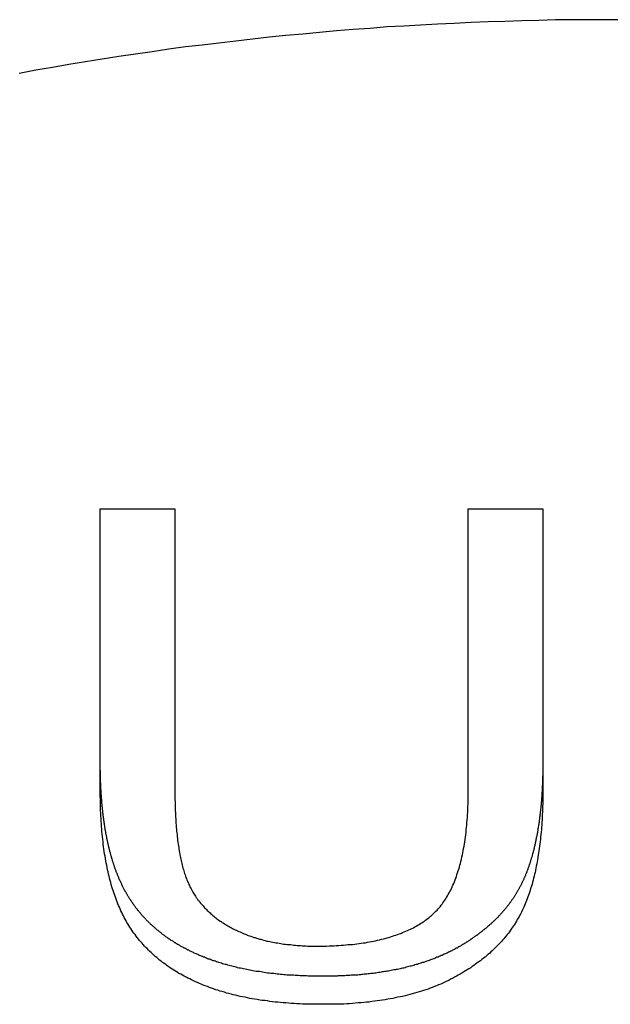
# Model space of a CAD drawing. Extents: x 1107 to 4046, y 937 to 3355.
# Tile 442 of 656: x 2171.39 to 2173.49, y 2669.99 to 2673.49. Entities that reach past the tile are written whole.
import ezdxf

# ---------------------------------------------------------------- set-up
doc = ezdxf.new("R2010")
doc.units = 0
doc.layers.add('KF_VIDA_L___C_REAR', color=7, linetype='CONTINUOUS')

# ---------------------------------------------------------------- blocks, each defined once
blk = doc.blocks.new('KF_VIDA_L___C_REAR')
at = {"layer": 'KF_VIDA_L___C_REAR'}
for p, q in [((-15.29878, 982.5357), (-15.033536, 982.5357)), ((-15.29878, 981.535019), (-15.29878, 982.5357)), ((-15.033536, 982.5357), (-15.033536, 981.536339)), ((-13.990853, 981.536339), (-13.990853, 982.5357)), ((-13.990853, 982.5357), (-13.72561, 982.5357)), ((-13.72561, 982.5357), (-13.72561, 981.535019))]:
    blk.add_line(p, q, dxfattribs=at)
for points in [[(-13.4399, 984.275, 0), (-13.5, 984.275, 0), (-13.5601, 984.275, 0), (-13.6201, 984.274, 0), (-13.6802, 984.274, 0), (-13.7402, 984.272, 0), (-13.8003, 984.271, 0), (-13.8603, 984.269, 0), (-13.9203, 984.267, 0), (-13.9803, 984.265, 0), (-14.0403, 984.262, 0), (-14.1003, 984.259, 0), (-14.1602, 984.256, 0), (-14.2201, 984.252, 0), (-14.28, 984.249, 0), (-14.3399, 984.244, 0), (-14.3997, 984.24, 0), (-14.4595, 984.235, 0), (-14.5193, 984.23, 0), (-14.579, 984.224, 0), (-14.6387, 984.219, 0), (-14.6984, 984.213, 0), (-14.758, 984.206, 0), (-14.8175, 984.199, 0), (-14.877, 984.192, 0), (-14.9365, 984.185, 0), (-14.9959, 984.178, 0), (-15.0553, 984.17, 0), (-15.1146, 984.161, 0), (-15.1738, 984.153, 0), (-15.233, 984.144, 0), (-15.2921, 984.135, 0), (-15.3512, 984.125, 0), (-15.4102, 984.116, 0), (-15.4691, 984.105, 0), (-15.5279, 984.095, 0), (-15.5867, 984.084, 0)], [(-14.5076, 980.875, 0), (-14.5134, 980.875, 0), (-14.5192, 980.875, 0), (-14.5249, 980.875, 0), (-14.5307, 980.875, 0), (-14.5365, 980.875, 0), (-14.5423, 980.875, 0), (-14.5481, 980.875, 0), (-14.5539, 980.875, 0), (-14.5597, 980.875, 0), (-14.5655, 980.876, 0), (-14.5713, 980.876, 0), (-14.5771, 980.876, 0), (-14.5829, 980.876, 0), (-14.5887, 980.876, 0), (-14.5945, 980.877, 0), (-14.6003, 980.877, 0), (-14.6062, 980.877, 0), (-14.612, 980.878, 0), (-14.6178, 980.878, 0), (-14.6236, 980.878, 0), (-14.6294, 980.879, 0), (-14.6352, 980.879, 0), (-14.641, 980.88, 0), (-14.6468, 980.88, 0), (-14.6526, 980.881, 0), (-14.6584, 980.881, 0), (-14.6642, 980.882, 0), (-14.6699, 980.882, 0), (-14.6757, 980.883, 0), (-14.6815, 980.884, 0), (-14.6873, 980.884, 0), (-14.693, 980.885, 0), (-14.6988, 980.886, 0), (-14.7045, 980.886, 0), (-14.7103, 980.887, 0), (-14.716, 980.888, 0), (-14.7217, 980.889, 0), (-14.7274, 980.89, 0), (-14.7331, 980.891, 0), (-14.7388, 980.891, 0), (-14.7445, 980.892, 0), (-14.7502, 980.893, 0), (-14.7559, 980.894, 0), (-14.7615, 980.895, 0), (-14.7672, 980.896, 0), (-14.7728, 980.897, 0), (-14.7784, 980.899, 0), (-14.7839, 980.9, 0), (-14.7894, 980.901, 0), (-14.7948, 980.902, 0), (-14.8002, 980.903, 0), (-14.8054, 980.904, 0), (-14.8106, 980.905, 0), (-14.8158, 980.907, 0), (-14.8209, 980.908, 0), (-14.8259, 980.909, 0), (-14.8308, 980.91, 0), (-14.8357, 980.912, 0), (-14.8406, 980.913, 0), (-14.8453, 980.914, 0), (-14.85, 980.916, 0), (-14.8547, 980.917, 0), (-14.8593, 980.918, 0), (-14.8638, 980.919, 0), (-14.8682, 980.921, 0), (-14.8727, 980.922, 0), (-14.877, 980.924, 0), (-14.8813, 980.925, 0), (-14.8855, 980.926, 0), (-14.8897, 980.928, 0), (-14.8938, 980.929, 0), (-14.8979, 980.93, 0), (-14.9019, 980.932, 0), (-14.9058, 980.933, 0), (-14.9097, 980.935, 0), (-14.9135, 980.936, 0), (-14.9173, 980.937, 0), (-14.921, 980.939, 0), (-14.9247, 980.94, 0), (-14.9283, 980.942, 0), (-14.9318, 980.943, 0), (-14.9354, 980.945, 0), (-14.9388, 980.946, 0), (-14.9422, 980.947, 0), (-14.9455, 980.949, 0), (-14.9488, 980.95, 0), (-14.9521, 980.952, 0), (-14.9553, 980.953, 0), (-14.9584, 980.954, 0), (-14.9615, 980.956, 0), (-14.9646, 980.957, 0), (-14.9675, 980.959, 0), (-14.9705, 980.96, 0), (-14.9734, 980.961, 0), (-14.9762, 980.963, 0), (-14.979, 980.964, 0), (-14.9818, 980.965, 0), (-14.9845, 980.967, 0), (-14.9872, 980.968, 0), (-14.9898, 980.97, 0), (-14.9925, 980.971, 0), (-14.9952, 980.972, 0), (-14.9978, 980.974, 0), (-15.0004, 980.975, 0), (-15.0031, 980.977, 0), (-15.0057, 980.978, 0), (-15.0083, 980.979, 0), (-15.0109, 980.981, 0), (-15.0135, 980.982, 0), (-15.0161, 980.984, 0), (-15.0186, 980.985, 0), (-15.0212, 980.987, 0), (-15.0237, 980.988, 0), (-15.0263, 980.99, 0), (-15.0288, 980.991, 0), (-15.0313, 980.993, 0), (-15.0338, 980.994, 0), (-15.0363, 980.996, 0), (-15.0388, 980.998, 0), (-15.0413, 980.999, 0), (-15.0437, 981.001, 0), (-15.0462, 981.002, 0), (-15.0486, 981.004, 0), (-15.0511, 981.006, 0), (-15.0535, 981.007, 0), (-15.0559, 981.009, 0), (-15.0583, 981.01, 0), (-15.0607, 981.012, 0), (-15.0631, 981.014, 0), (-15.0654, 981.015, 0), (-15.0678, 981.017, 0), (-15.0701, 981.019, 0), (-15.0724, 981.021, 0), (-15.0748, 981.022, 0), (-15.0771, 981.024, 0), (-15.0794, 981.026, 0), (-15.0817, 981.028, 0), (-15.0839, 981.029, 0), (-15.0862, 981.031, 0), (-15.0885, 981.033, 0), (-15.0907, 981.035, 0), (-15.0929, 981.037, 0), (-15.0952, 981.038, 0), (-15.0974, 981.04, 0), (-15.0996, 981.042, 0), (-15.1018, 981.044, 0), (-15.1039, 981.046, 0), (-15.1061, 981.048, 0), (-15.1082, 981.05, 0), (-15.1104, 981.052, 0), (-15.1125, 981.054, 0), (-15.1146, 981.055, 0), (-15.1167, 981.057, 0), (-15.1188, 981.059, 0), (-15.1209, 981.061, 0), (-15.123, 981.063, 0), (-15.125, 981.065, 0), (-15.1271, 981.067, 0), (-15.1291, 981.069, 0), (-15.1311, 981.071, 0), (-15.1331, 981.073, 0), (-15.1351, 981.075, 0), (-15.1371, 981.078, 0), (-15.1391, 981.08, 0), (-15.1411, 981.082, 0), (-15.143, 981.084, 0), (-15.1449, 981.086, 0), (-15.1469, 981.088, 0), (-15.1488, 981.09, 0), (-15.1506, 981.092, 0), (-15.1525, 981.094, 0), (-15.1544, 981.097, 0), (-15.1562, 981.099, 0), (-15.158, 981.101, 0), (-15.1598, 981.103, 0), (-15.1615, 981.105, 0), (-15.1633, 981.107, 0), (-15.165, 981.109, 0), (-15.1668, 981.112, 0), (-15.1685, 981.114, 0), (-15.1702, 981.116, 0), (-15.1718, 981.118, 0), (-15.1735, 981.12, 0), (-15.1751, 981.123, 0), (-15.1767, 981.125, 0), (-15.1783, 981.127, 0), (-15.1799, 981.129, 0), (-15.1815, 981.131, 0), (-15.183, 981.134, 0), (-15.1846, 981.136, 0), (-15.1861, 981.138, 0), (-15.1876, 981.14, 0), (-15.1891, 981.142, 0), (-15.1906, 981.145, 0), (-15.192, 981.147, 0), (-15.1935, 981.149, 0), (-15.1949, 981.151, 0), (-15.1963, 981.154, 0), (-15.1977, 981.156, 0), (-15.1991, 981.158, 0), (-15.2005, 981.16, 0), (-15.2018, 981.163, 0), (-15.2032, 981.165, 0), (-15.2045, 981.167, 0), (-15.2058, 981.17, 0), (-15.2071, 981.172, 0), (-15.2084, 981.174, 0), (-15.2096, 981.176, 0), (-15.2109, 981.179, 0), (-15.2121, 981.181, 0), (-15.2134, 981.183, 0), (-15.2146, 981.186, 0), (-15.2158, 981.188, 0), (-15.217, 981.19, 0), (-15.2182, 981.193, 0), (-15.2193, 981.195, 0), (-15.2205, 981.197, 0), (-15.2216, 981.199, 0), (-15.2227, 981.202, 0), (-15.2238, 981.204, 0), (-15.2249, 981.206, 0), (-15.226, 981.209, 0), (-15.2271, 981.211, 0), (-15.2282, 981.213, 0), (-15.2292, 981.216, 0), (-15.2302, 981.218, 0), (-15.2313, 981.221, 0), (-15.2323, 981.223, 0), (-15.2333, 981.225, 0), (-15.2343, 981.228, 0), (-15.2353, 981.23, 0), (-15.2362, 981.232, 0), (-15.2372, 981.235, 0), (-15.2381, 981.237, 0), (-15.2391, 981.239, 0), (-15.24, 981.242, 0), (-15.2409, 981.244, 0), (-15.2418, 981.247, 0), (-15.2427, 981.249, 0), (-15.2436, 981.251, 0), (-15.2445, 981.254, 0), (-15.2454, 981.256, 0), (-15.2462, 981.259, 0), (-15.2471, 981.261, 0), (-15.2479, 981.263, 0), (-15.2487, 981.266, 0), (-15.2495, 981.268, 0), (-15.2503, 981.271, 0), (-15.2511, 981.273, 0), (-15.2519, 981.275, 0), (-15.2527, 981.278, 0), (-15.2535, 981.28, 0), (-15.2543, 981.283, 0), (-15.255, 981.285, 0), (-15.2558, 981.288, 0), (-15.2565, 981.29, 0), (-15.2573, 981.293, 0), (-15.258, 981.295, 0), (-15.2587, 981.298, 0), (-15.2594, 981.3, 0), (-15.2601, 981.303, 0), (-15.2608, 981.305, 0), (-15.2615, 981.308, 0), (-15.2622, 981.31, 0), (-15.2629, 981.313, 0), (-15.2636, 981.315, 0), (-15.2642, 981.318, 0), (-15.2649, 981.32, 0), (-15.2655, 981.323, 0), (-15.2662, 981.325, 0), (-15.2668, 981.328, 0), (-15.2674, 981.33, 0), (-15.2681, 981.333, 0), (-15.2687, 981.335, 0), (-15.2693, 981.338, 0), (-15.2699, 981.341, 0), (-15.2705, 981.343, 0), (-15.2711, 981.346, 0), (-15.2716, 981.348, 0), (-15.2722, 981.351, 0), (-15.2728, 981.354, 0), (-15.2733, 981.356, 0), (-15.2739, 981.359, 0), (-15.2744, 981.361, 0), (-15.275, 981.364, 0), (-15.2755, 981.367, 0), (-15.276, 981.369, 0), (-15.2765, 981.372, 0), (-15.277, 981.375, 0), (-15.2775, 981.377, 0), (-15.278, 981.38, 0), (-15.2785, 981.382, 0), (-15.279, 981.385, 0), (-15.2795, 981.388, 0), (-15.2799, 981.39, 0), (-15.2804, 981.393, 0), (-15.2809, 981.396, 0), (-15.2813, 981.398, 0), (-15.2817, 981.401, 0), (-15.2822, 981.404, 0), (-15.2826, 981.407, 0), (-15.283, 981.409, 0), (-15.2835, 981.412, 0), (-15.2839, 981.415, 0), (-15.2843, 981.417, 0), (-15.2847, 981.42, 0), (-15.2851, 981.423, 0), (-15.2854, 981.425, 0), (-15.2858, 981.428, 0), (-15.2862, 981.431, 0), (-15.2866, 981.434, 0), (-15.2869, 981.436, 0), (-15.2873, 981.439, 0), (-15.2876, 981.442, 0), (-15.288, 981.444, 0), (-15.2883, 981.447, 0), (-15.2886, 981.45, 0), (-15.289, 981.453, 0), (-15.2893, 981.455, 0), (-15.2896, 981.458, 0), (-15.2899, 981.461, 0), (-15.2902, 981.464, 0), (-15.2905, 981.466, 0), (-15.2908, 981.469, 0), (-15.2911, 981.472, 0), (-15.2914, 981.475, 0), (-15.2916, 981.478, 0), (-15.2919, 981.48, 0), (-15.2922, 981.483, 0), (-15.2924, 981.486, 0), (-15.2927, 981.489, 0), (-15.2929, 981.491, 0), (-15.2932, 981.494, 0), (-15.2934, 981.497, 0), (-15.2936, 981.5, 0), (-15.2938, 981.503, 0), (-15.2941, 981.505, 0), (-15.2943, 981.508, 0), (-15.2945, 981.511, 0), (-15.2947, 981.514, 0), (-15.2949, 981.516, 0), (-15.2951, 981.519, 0), (-15.2953, 981.522, 0), (-15.2954, 981.525, 0), (-15.2956, 981.528, 0), (-15.2958, 981.531, 0), (-15.2959, 981.533, 0), (-15.2961, 981.536, 0), (-15.2963, 981.539, 0), (-15.2964, 981.542, 0), (-15.2966, 981.545, 0), (-15.2967, 981.547, 0), (-15.2968, 981.55, 0), (-15.297, 981.553, 0), (-15.2971, 981.556, 0), (-15.2972, 981.559, 0), (-15.2973, 981.561, 0), (-15.2974, 981.564, 0), (-15.2976, 981.567, 0), (-15.2977, 981.57, 0), (-15.2978, 981.573, 0), (-15.2978, 981.576, 0), (-15.2979, 981.578, 0), (-15.298, 981.581, 0), (-15.2981, 981.584, 0), (-15.2982, 981.587, 0), (-15.2982, 981.59, 0), (-15.2983, 981.593, 0), (-15.2984, 981.595, 0), (-15.2984, 981.598, 0), (-15.2985, 981.601, 0), (-15.2985, 981.604, 0), (-15.2986, 981.607, 0), (-15.2986, 981.61, 0), (-15.2986, 981.612, 0), (-15.2987, 981.615, 0), (-15.2987, 981.618, 0), (-15.2987, 981.621, 0), (-15.2987, 981.624, 0), (-15.2988, 981.627, 0), (-15.2988, 981.629, 0), (-15.2988, 981.632, 0), (-15.2988, 981.635, 0)], [(-13.7256, 981.635, 0), (-13.7256, 981.632, 0), (-13.7256, 981.628, 0), (-13.7256, 981.625, 0), (-13.7257, 981.622, 0), (-13.7257, 981.618, 0), (-13.7257, 981.615, 0), (-13.7257, 981.612, 0), (-13.7258, 981.608, 0), (-13.7258, 981.605, 0), (-13.7259, 981.602, 0), (-13.726, 981.598, 0), (-13.726, 981.595, 0), (-13.7261, 981.591, 0), (-13.7262, 981.588, 0), (-13.7263, 981.585, 0), (-13.7264, 981.581, 0), (-13.7265, 981.578, 0), (-13.7266, 981.574, 0), (-13.7267, 981.571, 0), (-13.7268, 981.568, 0), (-13.7269, 981.564, 0), (-13.7271, 981.561, 0), (-13.7272, 981.558, 0), (-13.7273, 981.554, 0), (-13.7275, 981.551, 0), (-13.7277, 981.547, 0), (-13.7278, 981.544, 0), (-13.728, 981.541, 0), (-13.7282, 981.537, 0), (-13.7284, 981.534, 0), (-13.7286, 981.53, 0), (-13.7288, 981.527, 0), (-13.729, 981.524, 0), (-13.7292, 981.52, 0), (-13.7295, 981.517, 0), (-13.7297, 981.513, 0), (-13.7299, 981.51, 0), (-13.7302, 981.507, 0), (-13.7304, 981.503, 0), (-13.7307, 981.5, 0), (-13.731, 981.496, 0), (-13.7313, 981.493, 0), (-13.7316, 981.49, 0), (-13.7319, 981.486, 0), (-13.7322, 981.483, 0), (-13.7325, 981.479, 0), (-13.7328, 981.476, 0), (-13.7332, 981.473, 0), (-13.7335, 981.469, 0), (-13.7339, 981.466, 0), (-13.7342, 981.462, 0), (-13.7346, 981.459, 0), (-13.735, 981.456, 0), (-13.7354, 981.452, 0), (-13.7358, 981.449, 0), (-13.7362, 981.446, 0), (-13.7366, 981.442, 0), (-13.737, 981.439, 0), (-13.7375, 981.435, 0), (-13.7379, 981.432, 0), (-13.7384, 981.429, 0), (-13.7388, 981.425, 0), (-13.7393, 981.422, 0), (-13.7398, 981.419, 0), (-13.7403, 981.415, 0), (-13.7408, 981.412, 0), (-13.7413, 981.409, 0), (-13.7418, 981.405, 0), (-13.7423, 981.402, 0), (-13.7429, 981.399, 0), (-13.7434, 981.396, 0), (-13.744, 981.392, 0), (-13.7446, 981.389, 0), (-13.7451, 981.386, 0), (-13.7457, 981.382, 0), (-13.7463, 981.379, 0), (-13.7469, 981.376, 0), (-13.7475, 981.373, 0), (-13.7481, 981.37, 0), (-13.7488, 981.367, 0), (-13.7494, 981.363, 0), (-13.75, 981.36, 0), (-13.7507, 981.357, 0), (-13.7513, 981.354, 0), (-13.752, 981.351, 0), (-13.7526, 981.348, 0), (-13.7533, 981.345, 0), (-13.754, 981.342, 0), (-13.7547, 981.339, 0), (-13.7554, 981.336, 0), (-13.7561, 981.333, 0), (-13.7568, 981.33, 0), (-13.7575, 981.327, 0), (-13.7582, 981.324, 0), (-13.7589, 981.321, 0), (-13.7597, 981.319, 0), (-13.7604, 981.316, 0), (-13.7611, 981.313, 0), (-13.7619, 981.31, 0), (-13.7627, 981.307, 0), (-13.7634, 981.305, 0), (-13.7642, 981.302, 0), (-13.765, 981.299, 0), (-13.7658, 981.296, 0), (-13.7666, 981.294, 0), (-13.7674, 981.291, 0), (-13.7682, 981.288, 0), (-13.769, 981.286, 0), (-13.7698, 981.283, 0), (-13.7707, 981.28, 0), (-13.7715, 981.278, 0), (-13.7724, 981.275, 0), (-13.7732, 981.273, 0), (-13.7741, 981.27, 0), (-13.7749, 981.267, 0), (-13.7758, 981.265, 0), (-13.7767, 981.262, 0), (-13.7776, 981.26, 0), (-13.7785, 981.257, 0), (-13.7794, 981.255, 0), (-13.7803, 981.252, 0), (-13.7812, 981.25, 0), (-13.7821, 981.248, 0), (-13.7831, 981.245, 0), (-13.784, 981.243, 0), (-13.785, 981.24, 0), (-13.7859, 981.238, 0), (-13.7869, 981.236, 0), (-13.7878, 981.233, 0), (-13.7888, 981.231, 0), (-13.7898, 981.229, 0), (-13.7908, 981.226, 0), (-13.7918, 981.224, 0), (-13.7928, 981.222, 0), (-13.7938, 981.22, 0), (-13.7948, 981.217, 0), (-13.7958, 981.215, 0), (-13.7968, 981.213, 0), (-13.7979, 981.211, 0), (-13.7989, 981.209, 0), (-13.7999, 981.206, 0), (-13.801, 981.204, 0), (-13.8021, 981.202, 0), (-13.8031, 981.2, 0), (-13.8042, 981.198, 0), (-13.8053, 981.196, 0), (-13.8064, 981.194, 0), (-13.8075, 981.192, 0), (-13.8086, 981.19, 0), (-13.8097, 981.188, 0), (-13.8108, 981.185, 0), (-13.8119, 981.183, 0), (-13.8131, 981.181, 0), (-13.8143, 981.179, 0), (-13.8154, 981.177, 0), (-13.8166, 981.175, 0), (-13.8178, 981.173, 0), (-13.819, 981.171, 0), (-13.8202, 981.169, 0), (-13.8214, 981.167, 0), (-13.8226, 981.165, 0), (-13.8239, 981.163, 0), (-13.8251, 981.161, 0), (-13.8264, 981.159, 0), (-13.8277, 981.157, 0), (-13.8289, 981.155, 0), (-13.8302, 981.153, 0), (-13.8315, 981.151, 0), (-13.8329, 981.15, 0), (-13.8342, 981.148, 0), (-13.8355, 981.146, 0), (-13.8368, 981.144, 0), (-13.8382, 981.142, 0), (-13.8396, 981.14, 0), (-13.8409, 981.138, 0), (-13.8423, 981.136, 0), (-13.8437, 981.134, 0), (-13.8451, 981.132, 0), (-13.8465, 981.13, 0), (-13.8479, 981.129, 0), (-13.8494, 981.127, 0), (-13.8508, 981.125, 0), (-13.8523, 981.123, 0), (-13.8537, 981.121, 0), (-13.8552, 981.119, 0), (-13.8567, 981.117, 0), (-13.8582, 981.116, 0), (-13.8597, 981.114, 0), (-13.8612, 981.112, 0), (-13.8627, 981.11, 0), (-13.8642, 981.108, 0), (-13.8658, 981.107, 0), (-13.8673, 981.105, 0), (-13.8689, 981.103, 0), (-13.8705, 981.101, 0), (-13.8721, 981.099, 0), (-13.8736, 981.098, 0), (-13.8752, 981.096, 0), (-13.8769, 981.094, 0), (-13.8785, 981.092, 0), (-13.8801, 981.091, 0), (-13.8817, 981.089, 0), (-13.8834, 981.087, 0), (-13.885, 981.085, 0), (-13.8867, 981.084, 0), (-13.8884, 981.082, 0), (-13.8901, 981.08, 0), (-13.8918, 981.079, 0), (-13.8935, 981.077, 0), (-13.8952, 981.075, 0), (-13.8969, 981.074, 0), (-13.8987, 981.072, 0), (-13.9004, 981.07, 0), (-13.9022, 981.069, 0), (-13.9039, 981.067, 0), (-13.9057, 981.065, 0), (-13.9075, 981.064, 0), (-13.9093, 981.062, 0), (-13.9111, 981.06, 0), (-13.9129, 981.059, 0), (-13.9147, 981.057, 0), (-13.9165, 981.055, 0), (-13.9184, 981.054, 0), (-13.9202, 981.052, 0), (-13.9221, 981.051, 0), (-13.924, 981.049, 0), (-13.9258, 981.047, 0), (-13.9277, 981.046, 0), (-13.9296, 981.044, 0), (-13.9315, 981.043, 0), (-13.9334, 981.041, 0), (-13.9354, 981.04, 0), (-13.9373, 981.038, 0), (-13.9392, 981.037, 0), (-13.9412, 981.035, 0), (-13.9432, 981.033, 0), (-13.9453, 981.032, 0), (-13.9473, 981.03, 0), (-13.9494, 981.029, 0), (-13.9515, 981.027, 0), (-13.9536, 981.025, 0), (-13.9558, 981.024, 0), (-13.958, 981.022, 0), (-13.9602, 981.02, 0), (-13.9624, 981.019, 0), (-13.9647, 981.017, 0), (-13.967, 981.016, 0), (-13.9693, 981.014, 0), (-13.9716, 981.012, 0), (-13.974, 981.011, 0), (-13.9764, 981.009, 0), (-13.9789, 981.007, 0), (-13.9813, 981.006, 0), (-13.9838, 981.004, 0), (-13.9863, 981.002, 0), (-13.9889, 981.001, 0), (-13.9914, 980.999, 0), (-13.994, 980.997, 0), (-13.9967, 980.996, 0), (-13.9993, 980.994, 0), (-14.002, 980.992, 0), (-14.0048, 980.99, 0), (-14.0075, 980.989, 0), (-14.0103, 980.987, 0), (-14.0131, 980.985, 0), (-14.016, 980.984, 0), (-14.0189, 980.982, 0), (-14.0218, 980.98, 0), (-14.0247, 980.979, 0), (-14.0277, 980.977, 0), (-14.0307, 980.975, 0), (-14.0338, 980.974, 0), (-14.0369, 980.972, 0), (-14.04, 980.97, 0), (-14.0431, 980.969, 0), (-14.0463, 980.967, 0), (-14.0495, 980.965, 0), (-14.0528, 980.964, 0), (-14.0561, 980.962, 0), (-14.0594, 980.961, 0), (-14.0627, 980.959, 0), (-14.0661, 980.957, 0), (-14.0695, 980.956, 0), (-14.073, 980.954, 0), (-14.0765, 980.953, 0), (-14.08, 980.951, 0), (-14.0836, 980.949, 0), (-14.0872, 980.948, 0), (-14.0909, 980.946, 0), (-14.0946, 980.945, 0), (-14.0983, 980.943, 0), (-14.102, 980.942, 0), (-14.1058, 980.94, 0), (-14.1097, 980.938, 0), (-14.1135, 980.937, 0), (-14.1175, 980.935, 0), (-14.1214, 980.934, 0), (-14.1254, 980.933, 0), (-14.1294, 980.931, 0), (-14.1335, 980.93, 0), (-14.1376, 980.928, 0), (-14.1418, 980.927, 0), (-14.146, 980.925, 0), (-14.1502, 980.924, 0), (-14.1545, 980.923, 0), (-14.1588, 980.921, 0), (-14.1631, 980.92, 0), (-14.1674, 980.919, 0), (-14.1717, 980.917, 0), (-14.176, 980.916, 0), (-14.1804, 980.915, 0), (-14.1847, 980.913, 0), (-14.1891, 980.912, 0), (-14.1934, 980.911, 0), (-14.1978, 980.91, 0), (-14.2022, 980.909, 0), (-14.2066, 980.908, 0), (-14.211, 980.907, 0), (-14.2155, 980.905, 0), (-14.2199, 980.904, 0), (-14.2243, 980.903, 0), (-14.2288, 980.902, 0), (-14.2332, 980.901, 0), (-14.2377, 980.9, 0), (-14.2422, 980.899, 0), (-14.2466, 980.899, 0), (-14.2511, 980.898, 0), (-14.2556, 980.897, 0), (-14.2601, 980.896, 0), (-14.2646, 980.895, 0), (-14.2691, 980.894, 0), (-14.2737, 980.893, 0), (-14.2782, 980.893, 0), (-14.2827, 980.892, 0), (-14.2873, 980.891, 0), (-14.2918, 980.89, 0), (-14.2964, 980.89, 0), (-14.3009, 980.889, 0), (-14.3055, 980.888, 0), (-14.31, 980.888, 0), (-14.3146, 980.887, 0), (-14.3192, 980.886, 0), (-14.3237, 980.886, 0), (-14.3283, 980.885, 0), (-14.3329, 980.885, 0), (-14.3375, 980.884, 0), (-14.3421, 980.883, 0), (-14.3467, 980.883, 0), (-14.3513, 980.882, 0), (-14.3559, 980.882, 0), (-14.3605, 980.882, 0), (-14.3651, 980.881, 0), (-14.3697, 980.881, 0), (-14.3743, 980.88, 0), (-14.3789, 980.88, 0), (-14.3835, 980.879, 0), (-14.3881, 980.879, 0), (-14.3927, 980.879, 0), (-14.3973, 980.878, 0), (-14.4019, 980.878, 0), (-14.4066, 980.878, 0), (-14.4112, 980.877, 0), (-14.4158, 980.877, 0), (-14.4204, 980.877, 0), (-14.425, 980.877, 0), (-14.4296, 980.876, 0), (-14.4342, 980.876, 0), (-14.4388, 980.876, 0), (-14.4434, 980.876, 0), (-14.448, 980.876, 0), (-14.4526, 980.876, 0), (-14.4572, 980.875, 0), (-14.4618, 980.875, 0), (-14.4664, 980.875, 0), (-14.471, 980.875, 0), (-14.4756, 980.875, 0), (-14.4802, 980.875, 0), (-14.4848, 980.875, 0), (-14.4893, 980.875, 0), (-14.4939, 980.875, 0), (-14.4985, 980.875, 0), (-14.5031, 980.875, 0), (-14.5076, 980.875, 0)], [(-14.5076, 980.775, 0), (-14.5182, 980.775, 0), (-14.5286, 980.775, 0), (-14.5391, 980.775, 0), (-14.5494, 980.775, 0), (-14.5596, 980.775, 0), (-14.5698, 980.776, 0), (-14.5799, 980.776, 0), (-14.59, 980.777, 0), (-14.6, 980.777, 0), (-14.6099, 980.778, 0), (-14.6197, 980.778, 0), (-14.6294, 980.779, 0), (-14.6391, 980.78, 0), (-14.6487, 980.78, 0), (-14.6583, 980.781, 0), (-14.6677, 980.782, 0), (-14.6771, 980.783, 0), (-14.6864, 980.784, 0), (-14.6957, 980.785, 0), (-14.7049, 980.787, 0), (-14.714, 980.788, 0), (-14.723, 980.789, 0), (-14.732, 980.79, 0), (-14.7409, 980.792, 0), (-14.7497, 980.793, 0), (-14.7584, 980.795, 0), (-14.7671, 980.796, 0), (-14.7757, 980.798, 0), (-14.7842, 980.8, 0), (-14.7927, 980.801, 0), (-14.8011, 980.803, 0), (-14.8094, 980.805, 0), (-14.8176, 980.807, 0), (-14.8258, 980.809, 0), (-14.8339, 980.811, 0), (-14.8419, 980.813, 0), (-14.8498, 980.815, 0), (-14.8577, 980.818, 0), (-14.8655, 980.82, 0), (-14.8733, 980.822, 0), (-14.8809, 980.825, 0), (-14.8885, 980.827, 0), (-14.896, 980.83, 0), (-14.9035, 980.832, 0), (-14.9108, 980.835, 0), (-14.9181, 980.838, 0), (-14.9254, 980.841, 0), (-14.9325, 980.843, 0), (-14.9396, 980.846, 0), (-14.9466, 980.849, 0), (-14.9536, 980.852, 0), (-14.9604, 980.855, 0), (-14.9672, 980.858, 0), (-14.9739, 980.862, 0), (-14.9806, 980.865, 0), (-14.9872, 980.868, 0), (-14.9937, 980.872, 0), (-15.0001, 980.875, 0), (-15.0065, 980.878, 0), (-15.0127, 980.882, 0), (-15.019, 980.885, 0), (-15.0251, 980.889, 0), (-15.0312, 980.893, 0), (-15.0371, 980.896, 0), (-15.0431, 980.9, 0), (-15.0489, 980.904, 0), (-15.0547, 980.908, 0), (-15.0604, 980.912, 0), (-15.066, 980.916, 0), (-15.0715, 980.92, 0), (-15.077, 980.924, 0), (-15.0824, 980.928, 0), (-15.0878, 980.932, 0), (-15.093, 980.937, 0), (-15.0982, 980.941, 0), (-15.1033, 980.945, 0), (-15.1083, 980.95, 0), (-15.1133, 980.954, 0), (-15.1182, 980.959, 0), (-15.123, 980.963, 0), (-15.1278, 980.968, 0), (-15.1324, 980.973, 0), (-15.137, 980.977, 0), (-15.1416, 980.982, 0), (-15.146, 980.987, 0), (-15.1504, 980.992, 0), (-15.1547, 980.997, 0), (-15.1589, 981.002, 0), (-15.1631, 981.007, 0), (-15.1672, 981.012, 0), (-15.1712, 981.017, 0), (-15.1751, 981.023, 0), (-15.179, 981.028, 0), (-15.1828, 981.033, 0), (-15.1865, 981.039, 0), (-15.1901, 981.044, 0), (-15.1937, 981.049, 0), (-15.1972, 981.055, 0), (-15.2006, 981.061, 0), (-15.204, 981.066, 0), (-15.2073, 981.072, 0), (-15.2105, 981.078, 0), (-15.2136, 981.084, 0), (-15.2167, 981.089, 0), (-15.2196, 981.095, 0), (-15.2226, 981.101, 0), (-15.2254, 981.107, 0), (-15.2282, 981.114, 0), (-15.2309, 981.12, 0), (-15.2336, 981.126, 0), (-15.2363, 981.132, 0), (-15.2388, 981.139, 0), (-15.2414, 981.145, 0), (-15.2438, 981.152, 0), (-15.2462, 981.159, 0), (-15.2486, 981.165, 0), (-15.2509, 981.172, 0), (-15.2532, 981.179, 0), (-15.2554, 981.186, 0), (-15.2575, 981.193, 0), (-15.2596, 981.201, 0), (-15.2616, 981.208, 0), (-15.2636, 981.215, 0), (-15.2655, 981.223, 0), (-15.2674, 981.23, 0), (-15.2692, 981.238, 0), (-15.271, 981.246, 0), (-15.2727, 981.253, 0), (-15.2744, 981.261, 0), (-15.276, 981.269, 0), (-15.2775, 981.277, 0), (-15.279, 981.285, 0), (-15.2804, 981.293, 0), (-15.2818, 981.302, 0), (-15.2832, 981.31, 0), (-15.2844, 981.318, 0), (-15.2856, 981.327, 0), (-15.2868, 981.336, 0), (-15.2879, 981.344, 0), (-15.289, 981.353, 0), (-15.29, 981.362, 0), (-15.2909, 981.371, 0), (-15.2918, 981.38, 0), (-15.2927, 981.389, 0), (-15.2935, 981.398, 0), (-15.2942, 981.407, 0), (-15.2949, 981.417, 0), (-15.2955, 981.426, 0), (-15.2961, 981.436, 0), (-15.2966, 981.445, 0), (-15.297, 981.455, 0), (-15.2975, 981.464, 0), (-15.2978, 981.474, 0), (-15.2981, 981.484, 0), (-15.2983, 981.494, 0), (-15.2985, 981.504, 0), (-15.2987, 981.514, 0), (-15.2988, 981.525, 0), (-15.2988, 981.535, 0)], [(-15.0335, 981.536, 0), (-15.0335, 981.528, 0), (-15.0335, 981.52, 0), (-15.0334, 981.511, 0), (-15.0333, 981.503, 0), (-15.0331, 981.495, 0), (-15.0329, 981.487, 0), (-15.0327, 981.479, 0), (-15.0324, 981.471, 0), (-15.0322, 981.464, 0), (-15.0318, 981.456, 0), (-15.0315, 981.448, 0), (-15.0311, 981.441, 0), (-15.0306, 981.433, 0), (-15.0302, 981.426, 0), (-15.0297, 981.419, 0), (-15.0292, 981.412, 0), (-15.0286, 981.404, 0), (-15.028, 981.397, 0), (-15.0274, 981.391, 0), (-15.0267, 981.384, 0), (-15.026, 981.377, 0), (-15.0253, 981.37, 0), (-15.0245, 981.364, 0), (-15.0237, 981.357, 0), (-15.0229, 981.351, 0), (-15.022, 981.344, 0), (-15.0211, 981.338, 0), (-15.0201, 981.332, 0), (-15.0192, 981.326, 0), (-15.0182, 981.32, 0), (-15.0171, 981.314, 0), (-15.016, 981.308, 0), (-15.0149, 981.302, 0), (-15.0138, 981.297, 0), (-15.0126, 981.291, 0), (-15.0114, 981.286, 0), (-15.0101, 981.28, 0), (-15.0089, 981.275, 0), (-15.0075, 981.27, 0), (-15.0062, 981.265, 0), (-15.0048, 981.259, 0), (-15.0034, 981.254, 0), (-15.0019, 981.25, 0), (-15.0004, 981.245, 0), (-14.9989, 981.24, 0), (-14.9974, 981.235, 0), (-14.9958, 981.231, 0), (-14.9942, 981.226, 0), (-14.9925, 981.222, 0), (-14.9908, 981.217, 0), (-14.9891, 981.213, 0), (-14.9873, 981.209, 0), (-14.9855, 981.205, 0), (-14.9837, 981.201, 0), (-14.9818, 981.197, 0), (-14.9799, 981.193, 0), (-14.9779, 981.189, 0), (-14.9758, 981.185, 0), (-14.9737, 981.181, 0), (-14.9716, 981.178, 0), (-14.9694, 981.174, 0), (-14.9672, 981.17, 0), (-14.9649, 981.166, 0), (-14.9626, 981.163, 0), (-14.9602, 981.159, 0), (-14.9577, 981.155, 0), (-14.9553, 981.152, 0), (-14.9527, 981.148, 0), (-14.9501, 981.145, 0), (-14.9475, 981.141, 0), (-14.9448, 981.138, 0), (-14.9421, 981.135, 0), (-14.9393, 981.131, 0), (-14.9365, 981.128, 0), (-14.9336, 981.125, 0), (-14.9306, 981.121, 0), (-14.9277, 981.118, 0), (-14.9246, 981.115, 0), (-14.9215, 981.112, 0), (-14.9184, 981.109, 0), (-14.9152, 981.106, 0), (-14.912, 981.103, 0), (-14.9087, 981.1, 0), (-14.9054, 981.097, 0), (-14.902, 981.094, 0), (-14.8985, 981.091, 0), (-14.8951, 981.088, 0), (-14.8915, 981.085, 0), (-14.8879, 981.082, 0), (-14.8843, 981.079, 0), (-14.8806, 981.077, 0), (-14.8769, 981.074, 0), (-14.8731, 981.071, 0), (-14.8693, 981.069, 0), (-14.8654, 981.066, 0), (-14.8614, 981.064, 0), (-14.8575, 981.061, 0), (-14.8534, 981.059, 0), (-14.8493, 981.056, 0), (-14.8452, 981.054, 0), (-14.841, 981.051, 0), (-14.8368, 981.049, 0), (-14.8325, 981.047, 0), (-14.8282, 981.044, 0), (-14.8238, 981.042, 0), (-14.8194, 981.04, 0), (-14.8149, 981.038, 0), (-14.8104, 981.036, 0), (-14.8058, 981.034, 0), (-14.8012, 981.032, 0), (-14.7966, 981.03, 0), (-14.7919, 981.028, 0), (-14.7872, 981.026, 0), (-14.7825, 981.024, 0), (-14.7777, 981.022, 0), (-14.7729, 981.02, 0), (-14.7681, 981.018, 0), (-14.7632, 981.017, 0), (-14.7582, 981.015, 0), (-14.7533, 981.013, 0), (-14.7483, 981.012, 0), (-14.7432, 981.01, 0), (-14.7382, 981.009, 0), (-14.733, 981.007, 0), (-14.7279, 981.006, 0), (-14.7227, 981.004, 0), (-14.7175, 981.003, 0), (-14.7122, 981.002, 0), (-14.7069, 981, 0), (-14.7016, 980.999, 0), (-14.6962, 980.998, 0), (-14.6908, 980.997, 0), (-14.6853, 980.996, 0), (-14.6799, 980.995, 0), (-14.6743, 980.994, 0), (-14.6688, 980.993, 0), (-14.6632, 980.992, 0), (-14.6575, 980.991, 0), (-14.6519, 980.99, 0), (-14.6461, 980.989, 0), (-14.6404, 980.989, 0), (-14.6346, 980.988, 0), (-14.6288, 980.987, 0), (-14.6229, 980.987, 0), (-14.617, 980.986, 0), (-14.6111, 980.985, 0), (-14.6051, 980.985, 0), (-14.5991, 980.984, 0), (-14.593, 980.984, 0), (-14.587, 980.984, 0), (-14.5808, 980.983, 0), (-14.5747, 980.983, 0), (-14.5685, 980.983, 0), (-14.5622, 980.982, 0), (-14.556, 980.982, 0), (-14.5496, 980.982, 0), (-14.5433, 980.982, 0), (-14.5369, 980.982, 0), (-14.5305, 980.982, 0)], [(-14.5305, 980.982, 0), (-14.5214, 980.982, 0), (-14.5123, 980.982, 0), (-14.5033, 980.982, 0), (-14.4945, 980.982, 0), (-14.4857, 980.983, 0), (-14.477, 980.983, 0), (-14.4683, 980.983, 0), (-14.4598, 980.984, 0), (-14.4513, 980.984, 0), (-14.4429, 980.985, 0), (-14.4346, 980.985, 0), (-14.4264, 980.986, 0), (-14.4183, 980.987, 0), (-14.4102, 980.987, 0), (-14.4022, 980.988, 0), (-14.3944, 980.989, 0), (-14.3866, 980.99, 0), (-14.3788, 980.991, 0), (-14.3712, 980.992, 0), (-14.3636, 980.993, 0), (-14.3562, 980.994, 0), (-14.3488, 980.996, 0), (-14.3415, 980.997, 0), (-14.3342, 980.998, 0), (-14.3271, 981, 0), (-14.32, 981.001, 0), (-14.3131, 981.003, 0), (-14.3062, 981.004, 0), (-14.2994, 981.006, 0), (-14.2926, 981.008, 0), (-14.286, 981.009, 0), (-14.2794, 981.011, 0), (-14.2729, 981.013, 0), (-14.2666, 981.015, 0), (-14.2602, 981.017, 0), (-14.254, 981.019, 0), (-14.2479, 981.021, 0), (-14.2418, 981.023, 0), (-14.2358, 981.025, 0), (-14.2299, 981.027, 0), (-14.2241, 981.03, 0), (-14.2184, 981.032, 0), (-14.2127, 981.035, 0), (-14.2071, 981.037, 0), (-14.2016, 981.04, 0), (-14.1962, 981.042, 0), (-14.1909, 981.045, 0), (-14.1857, 981.047, 0), (-14.1805, 981.05, 0), (-14.1755, 981.053, 0), (-14.1705, 981.056, 0), (-14.1656, 981.059, 0), (-14.1607, 981.062, 0), (-14.156, 981.065, 0), (-14.1513, 981.068, 0), (-14.1468, 981.071, 0), (-14.1423, 981.074, 0), (-14.1379, 981.078, 0), (-14.1335, 981.081, 0), (-14.1293, 981.084, 0), (-14.1251, 981.088, 0), (-14.1211, 981.091, 0), (-14.1171, 981.095, 0), (-14.1131, 981.099, 0), (-14.1093, 981.102, 0), (-14.1055, 981.106, 0), (-14.1018, 981.11, 0), (-14.0981, 981.114, 0), (-14.0945, 981.118, 0), (-14.091, 981.122, 0), (-14.0875, 981.127, 0), (-14.0841, 981.131, 0), (-14.0807, 981.136, 0), (-14.0774, 981.14, 0), (-14.0742, 981.145, 0), (-14.071, 981.15, 0), (-14.0679, 981.155, 0), (-14.0648, 981.16, 0), (-14.0618, 981.165, 0), (-14.0589, 981.171, 0), (-14.056, 981.176, 0), (-14.0532, 981.181, 0), (-14.0505, 981.187, 0), (-14.0478, 981.193, 0), (-14.0452, 981.199, 0), (-14.0426, 981.204, 0), (-14.0402, 981.21, 0), (-14.0377, 981.217, 0), (-14.0353, 981.223, 0), (-14.033, 981.229, 0), (-14.0308, 981.236, 0), (-14.0286, 981.242, 0), (-14.0265, 981.249, 0), (-14.0244, 981.255, 0), (-14.0224, 981.262, 0), (-14.0205, 981.269, 0), (-14.0186, 981.276, 0), (-14.0168, 981.283, 0), (-14.015, 981.291, 0), (-14.0133, 981.298, 0), (-14.0117, 981.306, 0), (-14.0101, 981.313, 0), (-14.0086, 981.321, 0), (-14.0072, 981.329, 0), (-14.0058, 981.337, 0), (-14.0044, 981.344, 0), (-14.0032, 981.353, 0), (-14.002, 981.361, 0), (-14.0008, 981.369, 0), (-13.9998, 981.377, 0), (-13.9987, 981.386, 0), (-13.9978, 981.395, 0), (-13.9969, 981.403, 0), (-13.9961, 981.412, 0), (-13.9953, 981.421, 0), (-13.9946, 981.43, 0), (-13.9939, 981.439, 0), (-13.9933, 981.448, 0), (-13.9928, 981.458, 0), (-13.9924, 981.467, 0), (-13.992, 981.477, 0), (-13.9916, 981.486, 0), (-13.9913, 981.496, 0), (-13.9911, 981.506, 0), (-13.991, 981.516, 0), (-13.9909, 981.526, 0), (-13.9909, 981.536, 0)], [(-13.7256, 981.535, 0), (-13.7256, 981.525, 0), (-13.7257, 981.515, 0), (-13.7258, 981.506, 0), (-13.726, 981.496, 0), (-13.7262, 981.487, 0), (-13.7265, 981.477, 0), (-13.7268, 981.468, 0), (-13.7272, 981.459, 0), (-13.7276, 981.449, 0), (-13.728, 981.44, 0), (-13.7285, 981.431, 0), (-13.7291, 981.422, 0), (-13.7297, 981.413, 0), (-13.7303, 981.404, 0), (-13.731, 981.396, 0), (-13.7318, 981.387, 0), (-13.7326, 981.378, 0), (-13.7334, 981.37, 0), (-13.7343, 981.362, 0), (-13.7353, 981.353, 0), (-13.7363, 981.345, 0), (-13.7373, 981.337, 0), (-13.7384, 981.329, 0), (-13.7395, 981.32, 0), (-13.7407, 981.313, 0), (-13.7419, 981.305, 0), (-13.7432, 981.297, 0), (-13.7445, 981.289, 0), (-13.7459, 981.281, 0), (-13.7473, 981.274, 0), (-13.7488, 981.266, 0), (-13.7503, 981.259, 0), (-13.7519, 981.251, 0), (-13.7535, 981.244, 0), (-13.7552, 981.237, 0), (-13.7569, 981.23, 0), (-13.7587, 981.223, 0), (-13.7605, 981.216, 0), (-13.7623, 981.209, 0), (-13.7642, 981.202, 0), (-13.7662, 981.195, 0), (-13.7682, 981.189, 0), (-13.7703, 981.182, 0), (-13.7724, 981.176, 0), (-13.7745, 981.169, 0), (-13.7767, 981.163, 0), (-13.779, 981.157, 0), (-13.7812, 981.15, 0), (-13.7836, 981.144, 0), (-13.786, 981.138, 0), (-13.7884, 981.132, 0), (-13.7909, 981.126, 0), (-13.7934, 981.12, 0), (-13.796, 981.115, 0), (-13.7987, 981.109, 0), (-13.8015, 981.103, 0), (-13.8043, 981.098, 0), (-13.8072, 981.092, 0), (-13.8102, 981.087, 0), (-13.8133, 981.081, 0), (-13.8164, 981.076, 0), (-13.8197, 981.07, 0), (-13.823, 981.065, 0), (-13.8264, 981.059, 0), (-13.8298, 981.054, 0), (-13.8334, 981.049, 0), (-13.837, 981.044, 0), (-13.8407, 981.038, 0), (-13.8445, 981.033, 0), (-13.8483, 981.028, 0), (-13.8523, 981.023, 0), (-13.8563, 981.018, 0), (-13.8604, 981.013, 0), (-13.8646, 981.008, 0), (-13.8688, 981.003, 0), (-13.8731, 980.998, 0), (-13.8775, 980.993, 0), (-13.882, 980.989, 0), (-13.8866, 980.984, 0), (-13.8912, 980.979, 0), (-13.896, 980.975, 0), (-13.9008, 980.97, 0), (-13.9056, 980.965, 0), (-13.9106, 980.961, 0), (-13.9156, 980.956, 0), (-13.9208, 980.952, 0), (-13.926, 980.947, 0), (-13.9312, 980.943, 0), (-13.9366, 980.939, 0), (-13.942, 980.934, 0), (-13.9475, 980.93, 0), (-13.9531, 980.926, 0), (-13.9588, 980.922, 0), (-13.9645, 980.918, 0), (-13.9704, 980.913, 0), (-13.9763, 980.909, 0), (-13.9822, 980.905, 0), (-13.9883, 980.901, 0), (-13.9944, 980.897, 0), (-14.0007, 980.894, 0), (-14.007, 980.89, 0), (-14.0133, 980.886, 0), (-14.0198, 980.882, 0), (-14.0263, 980.878, 0), (-14.0329, 980.875, 0), (-14.0396, 980.871, 0), (-14.0464, 980.867, 0), (-14.0533, 980.864, 0), (-14.0602, 980.86, 0), (-14.0672, 980.857, 0), (-14.0743, 980.854, 0), (-14.0814, 980.85, 0), (-14.0887, 980.847, 0), (-14.096, 980.844, 0), (-14.1034, 980.841, 0), (-14.1109, 980.838, 0), (-14.1185, 980.835, 0), (-14.1261, 980.832, 0), (-14.1338, 980.829, 0), (-14.1416, 980.827, 0), (-14.1495, 980.824, 0), (-14.1575, 980.822, 0), (-14.1655, 980.819, 0), (-14.1736, 980.817, 0), (-14.1818, 980.814, 0), (-14.1901, 980.812, 0), (-14.1984, 980.81, 0), (-14.2069, 980.808, 0), (-14.2154, 980.805, 0), (-14.224, 980.803, 0), (-14.2327, 980.802, 0), (-14.2414, 980.8, 0), (-14.2502, 980.798, 0), (-14.2591, 980.796, 0), (-14.2681, 980.794, 0), (-14.2772, 980.793, 0), (-14.2863, 980.791, 0), (-14.2956, 980.79, 0), (-14.3049, 980.788, 0), (-14.3143, 980.787, 0), (-14.3237, 980.786, 0), (-14.3333, 980.785, 0), (-14.3429, 980.783, 0), (-14.3526, 980.782, 0), (-14.3624, 980.781, 0), (-14.3722, 980.78, 0), (-14.3822, 980.78, 0), (-14.3922, 980.779, 0), (-14.4023, 980.778, 0), (-14.4125, 980.777, 0), (-14.4227, 980.777, 0), (-14.4331, 980.776, 0), (-14.4435, 980.776, 0), (-14.454, 980.775, 0), (-14.4645, 980.775, 0), (-14.4752, 980.775, 0), (-14.4859, 980.775, 0), (-14.4967, 980.775, 0), (-14.5076, 980.775, 0)]]:
    blk.add_polyline3d(points, dxfattribs=at)

msp = doc.modelspace()

# ---------------------------------------------------------------- block references
at = {"layer": 'KF_VIDA_L___C_REAR'}
msp.add_blockref('KF_VIDA_L___C_REAR', (2186.9791, 1689.2132), dxfattribs=at)

doc.saveas('drawing.dxf')
